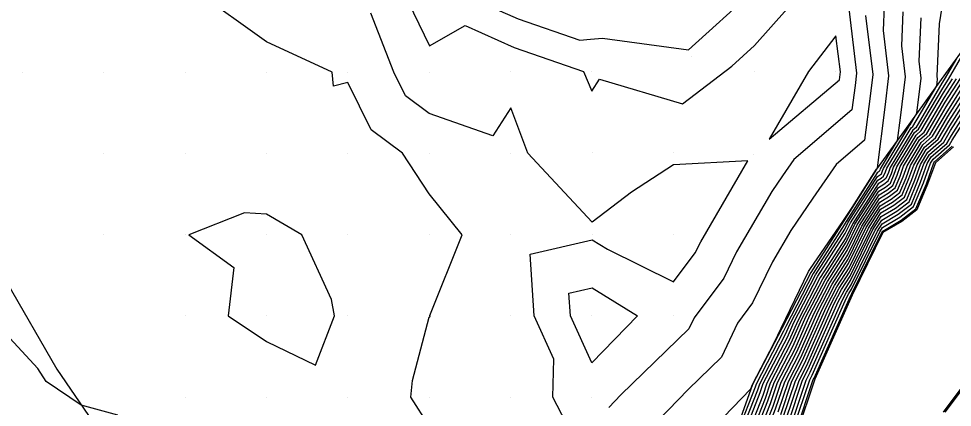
# Model space of a CAD drawing. Extents: x 2188792 to 2191981, y 386090 to 389710.
# Drawn here: x 2189149.5 to 2189264.3, y 386458.8 to 386506.6 of the extents above; entities that cross this region are included whole.
import ezdxf

# ---------------------------------------------------------------- set-up
doc = ezdxf.new("R2010")
doc.units = 0
for name, color, linetype in [('DTM Contours Major', 7, 'Continuous'), ('DTM Contours Minor', 7, 'Continuous'), ('Exist DTM QL2 LIDAR Elevation Point', 7, 'Continuous'), ('PH Exist DTM Breakline', 7, 'Continuous')]:
    doc.layers.add(name, color=color, linetype=linetype)

msp = doc.modelspace()

# ---------------------------------------------------------------- linework, layer by layer
at = {"layer": 'DTM Contours Major'}
for points in [[(2189237.02, 386451.21), (2189240.68, 386460.56), (2189241.05, 386461.68), (2189244.01, 386467.39), (2189244.8, 386469.17), (2189247.77, 386474.88), (2189251.12, 386480.14), (2189251.77, 386481.45), (2189255.12, 386486.69), (2189255.52, 386486.93), (2189255.84, 386487.18), (2189256.07, 386487.73), (2189256.24, 386488.19), (2189259.24, 386493.14), (2189259.44, 386493.31), (2189262.36, 386498.3), (2189262.46, 386499.1), (2189262.42, 386499.49), (2189262.7, 386505.93), (2189263.66, 386511.89)], [(2189196.73, 386510.01), (2189200.03, 386503.24), (2189204.4, 386505.71), (2189210.44, 386503.03), (2189218.96, 386500.07), (2189219.97, 386497.65), (2189220.94, 386499.1), (2189231.14, 386496.1), (2189237.17, 386500.7), (2189239.98, 386503.26), (2189246, 386510.05)], [(2189251.42, 386508.83), (2189252.51, 386499.86), (2189252.33, 386498.35), (2189251.95, 386495.33), (2189244.79, 386489.25), (2189243.41, 386487.25), (2189242.09, 386485.32), (2189237.77, 386477.9), (2189236.21, 386474.66), (2189232.54, 386469.75), (2189231.9, 386468.42), (2189223.54, 386460.28), (2189222.07, 386458.75)], [(2189239.86, 386452.78), (2189242.25, 386458.89), (2189243.25, 386461.86), (2189245.18, 386465.59), (2189247.29, 386470.34), (2189249.22, 386474.07), (2189251.42, 386477.5), (2189253.15, 386481.03), (2189255.33, 386484.45), (2189256.4, 386485.09), (2189257.26, 386485.75), (2189257.87, 386487.2), (2189258.3, 386488.42), (2189260.26, 386491.65), (2189261.17, 386492.44), (2189263.42, 386496.28), (2189265.29, 386499.21)], [(2189243.83, 386457.22), (2189245.44, 386462.04), (2189246.35, 386463.8), (2189249.77, 386471.51), (2189250.68, 386473.26), (2189251.71, 386474.87), (2189254.53, 386480.61), (2189255.55, 386482.22), (2189257.29, 386483.25), (2189258.68, 386484.31), (2189259.66, 386486.68), (2189260.37, 386488.64), (2189261.29, 386490.16), (2189262.9, 386491.56), (2189263.96, 386493.37), (2189267.78, 386499.36)], [(2189219.99, 386464.22), (2189217.35, 386469.99), (2189217.17, 386472.81), (2189220, 386473.45), (2189225.58, 386470.03), (2189219.99, 386464.22)]]:
    msp.add_lwpolyline(points, dxfattribs=at)
at = {"layer": 'DTM Contours Minor'}
for points in [[(2189199.98, 386456.5), (2189197.73, 386459.99), (2189197.93, 386462.05), (2189199.98, 386469.84), (2189200.08, 386469.9), (2189200.09, 386469.99), (2189200.06, 386470.07), (2189204.03, 386479.99), (2189199.98, 386485.01), (2189196.7, 386490), (2189192.87, 386492.89), (2189189.98, 386498.72), (2189188.24, 386498.26), (2189188.08, 386500), (2189179.98, 386503.71), (2189171.25, 386510)], [(2189201.24, 386510.82), (2189210.91, 386506.54), (2189218.49, 386503.91), (2189219.82, 386504.03), (2189221.29, 386504.16), (2189231.87, 386502.71), (2189239.93, 386510.08)], [(2189254.98, 386488.03), (2189254.99, 386488.04), (2189254.99, 386488.04), (2189255, 386488.05), (2189255, 386488.06), (2189255.08, 386488.2), (2189256.01, 386495.68), (2189256.49, 386499.55), (2189255.82, 386505.09), (2189255.95, 386508.12)], [(2189216.82, 386456.83), (2189215.17, 386459.99), (2189215.29, 386464.69), (2189212.87, 386469.99), (2189212.39, 386477.6), (2189220.03, 386479.34), (2189221.89, 386478.2), (2189230.03, 386474.19), (2189232.69, 386477.74), (2189233.36, 386479.13), (2189239.15, 386489.09), (2189230.03, 386488.59), (2189224.87, 386485.22), (2189220.03, 386481.52), (2189212.12, 386490.01), (2189210.01, 386495.59), (2189207.83, 386492.15), (2189199.98, 386494.9), (2189197.08, 386497.09), (2189195.64, 386500), (2189192.83, 386507.22)], [(2189253.62, 386506.96), (2189254.5, 386499.71), (2189254.17, 386497.02), (2189253.5, 386491.61), (2189249.99, 386488.64), (2189247.15, 386484.5), (2189244.42, 386480.51), (2189242.18, 386476.67), (2189239.74, 386471.59), (2189237.89, 386469.12), (2189235.9, 386464.92), (2189231.8, 386460.94), (2189226.9, 386455.85)], [(2189258.2, 386507.39), (2189258.02, 386503.22), (2189258.48, 386499.4), (2189257.86, 386494.35), (2189257.51, 386491.56), (2189255.41, 386488.1), (2189255.36, 386487.94), (2189255.28, 386487.75), (2189255.17, 386487.67), (2189255.03, 386487.59), (2189251.22, 386481.62), (2189251, 386481.19), (2189247.18, 386475.21), (2189243.81, 386468.7), (2189243.55, 386468.11), (2189240.18, 386461.61), (2189240.05, 386461.23), (2189235.88, 386450.58)], [(2189236.45, 386450.89), (2189240.36, 386460.89), (2189240.62, 386461.65), (2189243.78, 386467.75), (2189244.3, 386468.93), (2189247.47, 386475.05), (2189251.06, 386480.66), (2189251.49, 386481.54), (2189255.07, 386487.14), (2189255.34, 386487.3), (2189255.56, 386487.47), (2189255.71, 386487.84), (2189255.82, 386488.15), (2189259.03, 386493.44), (2189259.09, 386493.49), (2189259.94, 386494.93), (2189260.47, 386499.25), (2189260.22, 386501.35), (2189260.45, 386506.66)], [(2189238.15, 386451.84), (2189241.31, 386459.89), (2189241.93, 386461.76), (2189244.48, 386466.67), (2189245.79, 386469.63), (2189248.35, 386474.56), (2189251.24, 386479.08), (2189252.32, 386481.29), (2189255.2, 386485.8), (2189255.87, 386486.2), (2189256.41, 386486.61), (2189256.79, 386487.52), (2189257.06, 386488.28), (2189259.65, 386492.54), (2189260.13, 386492.96), (2189263.1, 386498.03), (2189263.8, 386499.12), (2189266.92, 386504.51)], [(2189250.52, 386500.01), (2189249.98, 386504.46), (2189246.6, 386500.05), (2189241.77, 386491.72), (2189250.4, 386499.04), (2189250.48, 386499.69), (2189250.52, 386500.01)], [(2189264.79, 386501.67), (2189263.3, 386499.09), (2189263, 386498.61), (2189259.78, 386493.14), (2189259.44, 386492.84), (2189256.65, 386488.24), (2189256.43, 386487.63), (2189256.13, 386486.89), (2189255.7, 386486.57), (2189255.16, 386486.24), (2189252.05, 386481.37), (2189251.18, 386479.61), (2189248.06, 386474.72), (2189245.3, 386469.4), (2189244.25, 386467.03), (2189241.49, 386461.72), (2189240.99, 386460.23), (2189237.59, 386451.52)], [(2189237.85, 386437.66), (2189239.28, 386441.93), (2189239.56, 386442.77), (2189239.48, 386447.34), (2189240.43, 386449.85), (2189240.43, 386453.09), (2189242.57, 386458.56), (2189243.69, 386461.9), (2189245.42, 386465.23), (2189247.78, 386470.57), (2189249.52, 386473.91), (2189251.48, 386476.98), (2189253.42, 386480.95), (2189255.38, 386484.01), (2189256.58, 386484.73), (2189257.55, 386485.46), (2189258.23, 386487.1), (2189258.72, 386488.46), (2189260.47, 386491.35), (2189261.51, 386492.26), (2189263.53, 386495.7), (2189265.79, 386499.24)], [(2189238.72, 386452.15), (2189241.62, 386459.56), (2189242.37, 386461.79), (2189244.71, 386466.31), (2189246.29, 386469.87), (2189248.64, 386474.4), (2189251.3, 386478.56), (2189252.6, 386481.2), (2189255.25, 386485.35), (2189256.05, 386485.83), (2189256.69, 386486.32), (2189257.15, 386487.42), (2189257.48, 386488.33), (2189259.85, 386492.25), (2189260.47, 386492.79), (2189263.21, 386497.45), (2189264.29, 386499.15)], [(2189239.29, 386452.46), (2189241.94, 386459.22), (2189242.81, 386461.83), (2189244.95, 386465.95), (2189246.79, 386470.1), (2189248.93, 386474.23), (2189251.36, 386478.03), (2189252.87, 386481.12), (2189255.29, 386484.9), (2189256.23, 386485.46), (2189256.98, 386486.03), (2189257.51, 386487.31), (2189257.89, 386488.37), (2189260.06, 386491.95), (2189260.82, 386492.61), (2189263.32, 386496.87), (2189264.79, 386499.18)], [(2189242.88, 386458.22), (2189244.13, 386461.94), (2189245.65, 386464.87), (2189248.28, 386470.8), (2189249.81, 386473.75), (2189251.54, 386476.45), (2189253.7, 386480.86), (2189255.42, 386483.56), (2189256.76, 386484.36), (2189257.83, 386485.17), (2189258.59, 386486.99), (2189259.13, 386488.51), (2189260.67, 386491.06), (2189261.86, 386492.09), (2189263.64, 386495.12), (2189266.29, 386499.27)], [(2189243.2, 386457.89), (2189244.56, 386461.97), (2189245.88, 386464.51), (2189248.78, 386471.04), (2189250.1, 386473.59), (2189251.59, 386475.93), (2189253.98, 386480.78), (2189255.47, 386483.11), (2189256.94, 386483.99), (2189258.11, 386484.89), (2189258.95, 386486.89), (2189259.54, 386488.55), (2189260.88, 386490.76), (2189262.21, 386491.91), (2189263.75, 386494.54), (2189266.78, 386499.3)], [(2189243.51, 386457.55), (2189245, 386462.01), (2189246.12, 386464.16), (2189249.27, 386471.27), (2189250.39, 386473.42), (2189251.65, 386475.4), (2189254.25, 386480.69), (2189255.51, 386482.66), (2189257.11, 386483.62), (2189258.4, 386484.6), (2189259.3, 386486.78), (2189259.96, 386488.6), (2189261.08, 386490.46), (2189262.55, 386491.74), (2189263.85, 386493.95), (2189267.28, 386499.33)], [(2189244.14, 386456.88), (2189245.88, 386462.08), (2189246.58, 386463.44), (2189250.27, 386471.74), (2189250.97, 386473.1), (2189251.77, 386474.35), (2189254.8, 386480.53), (2189255.6, 386481.77), (2189257.47, 386482.89), (2189258.96, 386484.03), (2189260.02, 386486.57), (2189260.78, 386488.69), (2189261.49, 386489.87), (2189263.25, 386491.39), (2189264.07, 386492.79), (2189268.28, 386499.39)], [(2189244.46, 386456.55), (2189246.32, 386462.11), (2189246.82, 386463.08), (2189250.77, 386471.97), (2189251.26, 386472.94), (2189251.83, 386473.82), (2189255.08, 386480.44), (2189255.64, 386481.32), (2189257.64, 386482.52), (2189259.25, 386483.74), (2189260.38, 386486.46), (2189261.2, 386488.73), (2189261.7, 386489.57), (2189263.59, 386491.21), (2189264.17, 386492.21), (2189268.77, 386499.42)], [(2189244.77, 386456.22), (2189246.76, 386462.15), (2189247.05, 386462.72), (2189251.26, 386472.21), (2189251.56, 386472.77), (2189251.89, 386473.29), (2189255.36, 386480.36), (2189255.69, 386480.87), (2189257.82, 386482.15), (2189259.53, 386483.45), (2189260.74, 386486.36), (2189261.61, 386488.78), (2189261.91, 386489.27), (2189263.94, 386491.04), (2189264.28, 386491.62), (2189269.27, 386499.45)], [(2189240.45, 386436.03), (2189240.52, 386436.24), (2189243.1, 386443.99), (2189243.1, 386444.22), (2189244.99, 386449.18), (2189244.98, 386455.6), (2189245.09, 386455.88), (2189247.2, 386462.19), (2189247.29, 386462.36), (2189251.76, 386472.44), (2189251.85, 386472.61), (2189251.95, 386472.77), (2189255.63, 386480.27), (2189255.73, 386480.43), (2189258, 386481.78), (2189259.81, 386483.17), (2189261.1, 386486.25), (2189262.02, 386488.83), (2189262.11, 386488.97), (2189264.28, 386490.87)], [(2189231.74, 386452.95), (2189239.53, 386461.05), (2189239.73, 386461.56), (2189239.74, 386461.58), (2189242.38, 386466.68), (2189243.24, 386468.48), (2189243.26, 386468.51), (2189246.6, 386475.45), (2189246.75, 386475.7), (2189250.89, 386481.75), (2189251.99, 386483.35), (2189254.98, 386488.03)], [(2189179.98, 386482.51), (2189177.3, 386482.68), (2189170.45, 386479.99), (2189175.96, 386475.97), (2189175.3, 386469.99), (2189179.98, 386466.84), (2189186.02, 386463.96), (2189188.37, 386469.99), (2189187.98, 386472), (2189184.34, 386479.99), (2189179.98, 386482.51)], [(2189161.71, 386457.8), (2189157.23, 386459.04), (2189152.9, 386461.93), (2189151.91, 386463.52), (2189146.43, 386469.38)], [(2189268.74, 386465.3), (2189263.38, 386458.15)]]:
    msp.add_lwpolyline(points, dxfattribs=at)
at = {"layer": 'Exist DTM QL2 LIDAR Elevation Point'}
for p, q in [((2189232.19, 386501.86), (2189232.19, 386501.86)), ((2189149.98, 386500), (2189149.98, 386500)), ((2189159.98, 386500), (2189159.98, 386500)), ((2189169.98, 386500), (2189169.98, 386500)), ((2189179.98, 386500), (2189179.98, 386500)), ((2189189.98, 386500), (2189189.98, 386500)), ((2189199.98, 386500), (2189199.98, 386500)), ((2189210.03, 386500.06), (2189210.03, 386500.06)), ((2189219.95, 386500.07), (2189219.95, 386500.07)), ((2189239.98, 386500.05), (2189239.98, 386500.05)), ((2189249.98, 386500.05), (2189249.98, 386500.05)), ((2189159.98, 386490), (2189159.98, 386490)), ((2189169.98, 386490), (2189169.98, 386490)), ((2189179.98, 386490), (2189179.98, 386490)), ((2189189.98, 386490), (2189189.98, 386490)), ((2189199.98, 386490), (2189199.98, 386490)), ((2189209.99, 386490), (2189209.99, 386490)), ((2189220.03, 386490.06), (2189220.03, 386490.06)), ((2189230.03, 386490.06), (2189230.03, 386490.06)), ((2189239.9, 386489.83), (2189239.9, 386489.83)), ((2189159.98, 386479.99), (2189159.98, 386479.99)), ((2189169.98, 386479.99), (2189169.98, 386479.99)), ((2189179.98, 386479.99), (2189179.98, 386479.99)), ((2189189.98, 386479.99), (2189189.98, 386479.99)), ((2189199.98, 386479.99), (2189199.98, 386479.99)), ((2189209.99, 386479.99), (2189209.99, 386479.99)), ((2189220.03, 386480.06), (2189220.03, 386480.06)), ((2189230.03, 386480.06), (2189230.03, 386480.06)), ((2189169.98, 386469.99), (2189169.98, 386469.99)), ((2189179.98, 386469.99), (2189179.98, 386469.99)), ((2189189.98, 386469.99), (2189189.98, 386469.99)), ((2189199.98, 386469.99), (2189199.98, 386469.99)), ((2189209.99, 386469.99), (2189209.99, 386469.99)), ((2189219.99, 386469.99), (2189219.99, 386469.99)), ((2189230.03, 386470.05), (2189230.03, 386470.05)), ((2189169.98, 386459.99), (2189169.98, 386459.99)), ((2189179.98, 386459.99), (2189179.98, 386459.99)), ((2189189.98, 386459.99), (2189189.98, 386459.99)), ((2189199.98, 386459.99), (2189199.98, 386459.99)), ((2189209.99, 386459.99), (2189209.99, 386459.99)), ((2189219.99, 386459.99), (2189219.99, 386459.99))]:
    msp.add_line(p, q, dxfattribs=at)
at = {"layer": 'PH Exist DTM Breakline'}
for points in [[(2189266.88, 386504.57), (2189262.91, 386499.06), (2189258.95, 386493.56), (2189254.98, 386488.05), (2189250.95, 386481.71), (2189246.91, 386475.36), (2189243.32, 386468.47), (2189239.72, 386461.58)], [(2189264.43, 386490.79), (2189262.2, 386488.84), (2189261.25, 386486.21), (2189259.94, 386483.04), (2189258.07, 386481.63), (2189255.75, 386480.24), (2189251.97, 386472.54), (2189247.39, 386462.2), (2189245.22, 386455.74)], [(2189148.02, 386474.19), (2189154.21, 386463.44), (2189158.64, 386456.99), (2189163.07, 386450.54), (2189168.1, 386444.02), (2189173.12, 386437.49), (2189180.87, 386429.16), (2189186.38, 386423.88), (2189191.88, 386418.6), (2189196.77, 386414.06), (2189201.66, 386409.52), (2189212.15, 386401.35), (2189217.55, 386398.1), (2189223.06, 386396.74), (2189229.75, 386397.28), (2189238.25, 386401), (2189245.61, 386406.04), (2189254.6, 386412.7)], [(2189263.2, 386458.18), (2189268.7, 386465.52)], [(2189239.72, 386461.58), (2189235.79, 386450.53), (2189234.26, 386444.04), (2189232.73, 386437.55), (2189231.16, 386434.08), (2189229.72, 386431.4), (2189223.94, 386423.51), (2189221.17, 386415.67), (2189221.42, 386411.81), (2189222.85, 386409.59), (2189225.94, 386407.46), (2189229.13, 386406.73), (2189232.64, 386406.59), (2189237.18, 386407.04), (2189242.7, 386410.89), (2189246.62, 386415.1), (2189253.25, 386421.82)]]:
    msp.add_lwpolyline(points, dxfattribs=at)

doc.saveas('drawing.dxf')
